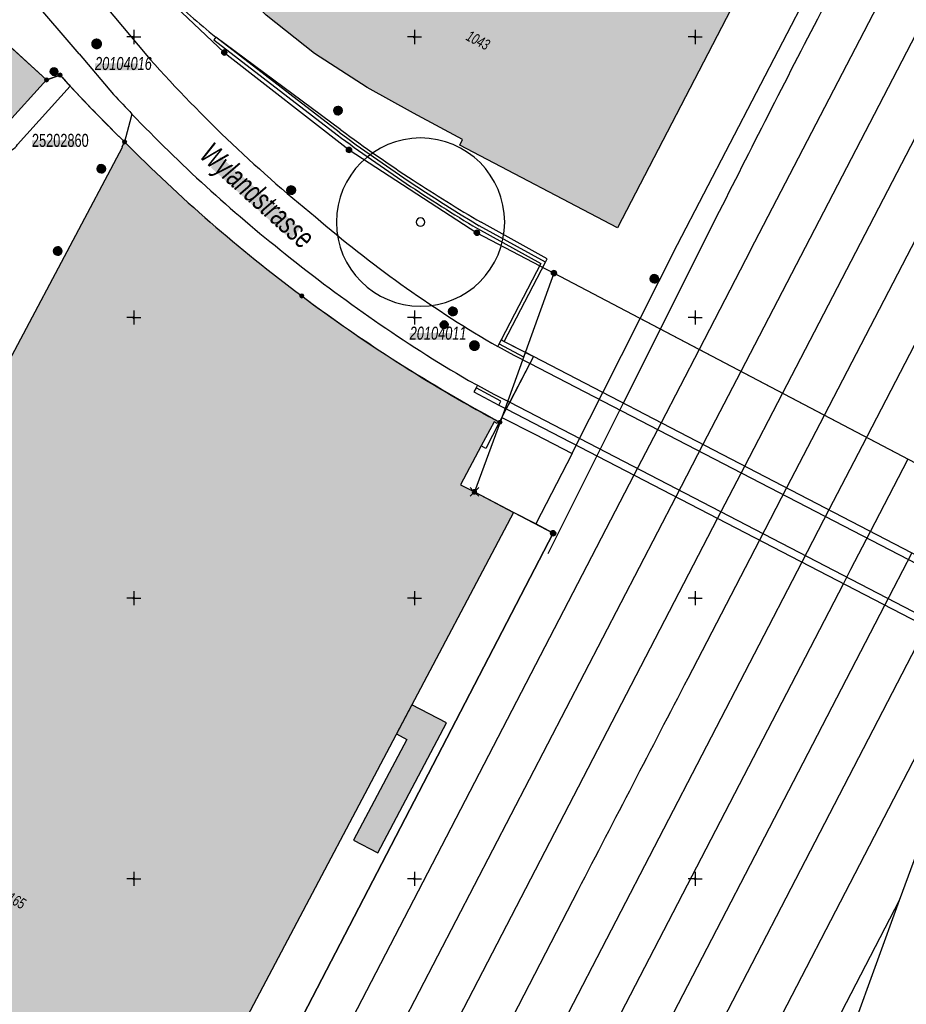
# Model space of a CAD drawing. Header units: metres. Extents: x 2695560 to 2696939, y 1260491 to 1262050.
# Tile 769 of 1005: x 2696466 to 2696545, y 1261264 to 1261351. Entities that reach past the tile are written whole.
import ezdxf

# ---------------------------------------------------------------- set-up
doc = ezdxf.new("R2010")
doc.units = ezdxf.units.M
doc.linetypes.add('AUSGEZOGEN', pattern=[0])
for name, color, linetype in [('XR$1$AV_Flächen (EO)', 7, 'AUSGEZOGEN'), ('XR$1$AV_Gebäudeflächen (BB)', 7, 'AUSGEZOGEN'), ('XR$1$AV_Gebäudeflächen (EO)', 7, 'AUSGEZOGEN'), ('XR$1$AV_Grenzpunkte', 7, 'AUSGEZOGEN'), ('XR$1$AV_Höhenfixpunkt-Nr.', 7, 'AUSGEZOGEN'), ('XR$1$AV_Koordinatennetzpunkte', 7, 'AUSGEZOGEN'), ('XR$1$AV_Lagefixpunkt-Nr.', 7, 'AUSGEZOGEN'), ('XR$1$AV_Lagefixpunkte', 7, 'AUSGEZOGEN'), ('XR$1$AV_Linien (BB)', 7, 'AUSGEZOGEN'), ('XR$1$AV_Linien (EO)', 7, 'AUSGEZOGEN'), ('XR$1$AV_Strassennamen', 7, 'AUSGEZOGEN'), ('XR$1$AV_Versicherung-Nr.', 7, 'AUSGEZOGEN'), ('XR$1$AW_LK_Schachtdeckel', 24, 'AUSGEZOGEN'), ('XR$1$EW_LK_Bauwerk', 1, 'AUSGEZOGEN'), ('XR$1$EW_LK_Knoten', 1, 'AUSGEZOGEN'), ('XR$1$GR_Baum', 94, 'AUSGEZOGEN'), ('XR$1$Liegenschaftsgrenzen', 7, 'AUSGEZOGEN'), ('XR$1$PFAV', 255, 'AUSGEZOGEN'), ('XR$1$PFAW', 255, 'AUSGEZOGEN'), ('XR$1$PFEW', 255, 'AUSGEZOGEN')]:
    doc.layers.add(name, color=color, linetype=linetype)
doc.styles.add('ARIAL', font='arial.ttf')

# ---------------------------------------------------------------- blocks, each defined once
blk = doc.blocks.new('COMPLEXOBJECT_43')
at = {"layer": 'XR$1$AV_Linien (BB)', "color": 7, "linetype": 'AUSGEZOGEN', "transparency": 33554687}
blk.add_line((6467.23, 11346.18), (6468.44, 11346.6), dxfattribs=at)
blk.add_arc((6561.111, 11430.736), 125.167, 222.23639, 222.84775, dxfattribs=at)
blk = doc.blocks.new('COMPLEXOBJECT_177')
at = {"layer": 'XR$1$AV_Linien (BB)', "color": 7, "linetype": 'AUSGEZOGEN', "transparency": 33554687}
blk.add_line((6507.183, 11315.883), (6507.448, 11315.743), dxfattribs=at)
for centre, radius, start, end in [((6573.601, 11439.064), 139.892, 224.70836, 233.28066), ((6574.007, 11439.015), 140.096, 233.13567, 241.51131)]:
    blk.add_arc(centre, radius, start, end, dxfattribs=at)
blk = doc.blocks.new('COMPLEXOBJECT_392')
at = {"layer": 'XR$1$AV_Linien (BB)', "color": 7, "linetype": 'AUSGEZOGEN', "transparency": 33554687}
blk.add_line((6470.138, 11348.488), (6461.473, 11358.662), dxfattribs=at)
for centre, radius, start, end in [((6484.263, 11307.659), 58.87, 118.26294, 120.13049), ((6458.394, 11355.873), 4.154, 42.16363, 118.8825)]:
    blk.add_arc(centre, radius, start, end, dxfattribs=at)
blk = doc.blocks.new('COMPLEXOBJECT_521')
at = {"layer": 'XR$1$AV_Linien (BB)', "color": 7, "linetype": 'AUSGEZOGEN', "transparency": 33554687}
blk.add_line((6472.592, 11352.609), (6476.006, 11348.523), dxfattribs=at)
blk.add_lwpolyline([(6506.9, 11322.711), (6507.432, 11322.424), (6507.554, 11322.653), (6507.737, 11323.013), (6507.995, 11322.871)], dxfattribs=at)
for centre, radius, start, end in [((6570.908, 11432.305), 126.593, 221.43917, 230.97204), ((6561.697, 11415.799), 108.019, 229.25379, 239.51643)]:
    blk.add_arc(centre, radius, start, end, dxfattribs=at)
blk = doc.blocks.new('COMPLEXOBJECT_522')
at = {"layer": 'XR$1$AV_Linien (BB)', "color": 7, "linetype": 'AUSGEZOGEN', "transparency": 33554687}
for centre, radius, start, end in [((6539.598, 11419.825), 90.341, 223.83017, 226.90524), ((6539.966, 11420.208), 90.872, 226.90079, 230.60628)]:
    blk.add_arc(centre, radius, start, end, dxfattribs=at)
blk = doc.blocks.new('COMPLEXOBJECT_523')
at = {"layer": 'XR$1$AV_Linien (BB)', "color": 7, "linetype": 'AUSGEZOGEN', "transparency": 33554687}
blk.add_line((6493.306, 11341.506), (6482.295, 11349.982), dxfattribs=at)
blk.add_lwpolyline([(6507.995, 11322.871), (6511.659, 11329.943), (6505.754, 11333.182)], dxfattribs=at)
blk.add_arc((6587.674, 11469.157), 158.745, 233.52588, 238.93269, dxfattribs=at)
blk = doc.blocks.new('COMPLEXOBJECT_524')
at = {"layer": 'XR$1$AV_Linien (BB)', "color": 7, "linetype": 'AUSGEZOGEN', "transparency": 33554687}
blk.add_line((6470.138, 11348.488), (6473.207, 11344.875), dxfattribs=at)
blk.add_arc((6565.791, 11430.077), 125.822, 222.62236, 223.7087, dxfattribs=at)
blk = doc.blocks.new('COMPLEXOBJECT_525')
at = {"layer": 'XR$1$AV_Linien (BB)', "color": 7, "linetype": 'AUSGEZOGEN', "transparency": 33554687}
blk.add_lwpolyline([(6504.8, 11319.399), (6505.61, 11318.97), (6505.485, 11318.727), (6505.302, 11318.371), (6507.519, 11317.196), (6508.178, 11316.854)], dxfattribs=at)
for centre, radius, start, end in [((6571.892, 11435.788), 134.179, 223.67128, 231.56432), ((6574.579, 11437.729), 137.372, 231.18993, 239.47236)]:
    blk.add_arc(centre, radius, start, end, dxfattribs=at)
blk = doc.blocks.new('COMPLEXOBJECT_614')
at = {"layer": 'XR$1$AV_Linien (BB)', "color": 7, "linetype": 'AUSGEZOGEN', "transparency": 33554687}
blk.add_line((6464.652, 11340.406), (6469.343, 11345.616), dxfattribs=at)
blk.add_lwpolyline([(6451.514, 11343.325), (6454.75, 11346.803), (6462.213, 11340.155)], dxfattribs=at)
for centre, radius, start, end in [((6459.307, 11352.619), 12.135, 201.58039, 215.79885), ((6459.217, 11352.571), 12.034, 215.86038, 230.2009), ((6463.316, 11341.386), 1.657, 275.99759, 323.74651), ((6463.32, 11341.382), 1.652, 227.93586, 275.86909)]:
    blk.add_arc(centre, radius, start, end, dxfattribs=at)
blk = doc.blocks.new('COMPLEXOBJECT_905')
at = {"layer": 'XR$1$AV_Flächen (EO)', "color": 7, "linetype": 'AUSGEZOGEN', "transparency": 33554687}
for points in [[(6493.452, 11341.725), (6482.295, 11349.982), (6482.115, 11349.749), (6493.129, 11341.271)], [(6507.995, 11322.871), (6511.659, 11329.943), (6511.818, 11330.227), (6505.931, 11333.498)], [(6505.607, 11332.927), (6511.265, 11329.823), (6507.737, 11323.013), (6507.995, 11322.871)]]:
    blk.add_lwpolyline(points, dxfattribs=at)
for centre, radius, start, end in [((6587.485, 11468.856), 158.685, 233.51496, 236.2259), ((6574.308, 11450.813), 135.786, 233.45418, 236.75842), ((6586.447, 11467.258), 156.78, 236.21656, 238.96047), ((6574.033, 11450.323), 135.226, 236.7421, 239.76043)]:
    blk.add_arc(centre, radius, start, end, dxfattribs=at)
blk = doc.blocks.new('COMPLEXOBJECT_1101')
at = {"layer": 'XR$1$AV_Linien (EO)', "color": 7, "linetype": 'AUSGEZOGEN', "transparency": 33554687}
blk.add_line((6519.545, 11310.958), (6480.455, 11235.583), dxfattribs=at)
blk = doc.blocks.new('COMPLEXOBJECT_1102')
at = {"layer": 'XR$1$AV_Linien (EO)', "color": 7, "linetype": 'AUSGEZOGEN', "transparency": 33554687}
blk.add_line((6527.148, 11334.437), (6518.592, 11317.371), dxfattribs=at)
blk.add_arc((7870.838, 10660.799), 1503.094, 152.59064, 153.373799, dxfattribs=at)
blk = doc.blocks.new('COMPLEXOBJECT_1103')
at = {"layer": 'XR$1$AV_Linien (EO)', "color": 7, "linetype": 'AUSGEZOGEN', "transparency": 33554687}
blk.add_line((6487.927, 11231.745), (6527.001, 11307.091), dxfattribs=at)
blk = doc.blocks.new('COMPLEXOBJECT_1104')
at = {"layer": 'XR$1$AV_Linien (EO)', "color": 7, "linetype": 'AUSGEZOGEN', "transparency": 33554687}
blk.add_line((6523.273, 11309.025), (6484.188, 11233.658), dxfattribs=at)
blk = doc.blocks.new('COMPLEXOBJECT_1105')
at = {"layer": 'XR$1$AV_Linien (EO)', "color": 7, "linetype": 'AUSGEZOGEN', "transparency": 33554687}
for p, q in [((6530.73, 11305.157), (6524.337, 11292.829)), ((6514.559, 11273.959), (6414.083, 11079.877))]:
    blk.add_line(p, q, dxfattribs=at)
blk.add_arc((28940.735, -334.801), 25252.657, 152.5837377, 152.6319584, dxfattribs=at)
blk = doc.blocks.new('COMPLEXOBJECT_1113')
at = {"layer": 'XR$1$AV_Linien (EO)', "color": 7, "linetype": 'AUSGEZOGEN', "transparency": 33554687}
for p, q in [((6479.195, 11379.981), (6485.572, 11386.041)), ((6442.877, 11354.114), (6448.297, 11357.514))]:
    blk.add_line(p, q, dxfattribs=at)
for centre, radius, start, end in [((6386.877, 11477.172), 134.047, 307.72851, 313.52724), ((6367.885, 11501.758), 165.114, 304.5823, 307.7203), ((6390.797, 11468.534), 124.756, 300.3938, 304.57945), ((6567.742, 11166.971), 224.886, 120.40758, 122.08209), ((6559.984, 11173.509), 215.249, 122.96, 127.76709), ((6481.08, 11275.382), 86.392, 127.779, 138.65879), ((6550.431, 11214.383), 178.754, 138.66267, 143.33058)]:
    blk.add_arc(centre, radius, start, end, dxfattribs=at)
blk = doc.blocks.new('COMPLEXOBJECT_1133')
at = {"layer": 'XR$1$AV_Linien (EO)', "color": 7, "linetype": 'AUSGEZOGEN', "transparency": 33554687}
for p, q in [((6493.306, 11341.506), (6482.295, 11349.982)), ((6511.659, 11329.943), (6505.754, 11333.182))]:
    blk.add_line(p, q, dxfattribs=at)
blk.add_arc((6587.674, 11469.157), 158.745, 233.52588, 238.93269, dxfattribs=at)
blk = doc.blocks.new('COMPLEXOBJECT_1400')
at = {"layer": 'XR$1$Liegenschaftsgrenzen', "color": 7, "linetype": 'AUSGEZOGEN', "transparency": 33554687}
for points in [[(6456.22, 11351.76), (6451.4, 11350.18), (6448.022, 11348.156)], [(6468.44, 11346.6), (6467.23, 11346.18), (6462.63, 11350.36)]]:
    blk.add_lwpolyline(points, dxfattribs=at)
for centre, radius, start, end in [((6458.228, 11345.578), 6.5, 47.36921, 107.98994), ((6571.236, 11440.024), 138.906, 222.26553, 225.67616), ((6573.601, 11439.064), 139.892, 224.70836, 233.28066), ((6573.698, 11438.894), 139.815, 233.20714, 241.79591)]:
    blk.add_arc(centre, radius, start, end, dxfattribs=at)
blk = doc.blocks.new('BWAV1')
at = {"layer": 'XR$1$PFAV', "transparency": 33554687}
blk.add_hatch(color=7, dxfattribs=at).paths.add_polyline_path([(0.67, 0), (0.66, 0.13), (0.62, 0.26), (0.55, 0.38), (0.46, 0.49), (0.35, 0.57), (0.23, 0.63), (0.1, 0.66), (-0.03, 0.67), (-0.17, 0.65), (-0.3, 0.6), (-0.41, 0.53), (-0.51, 0.44), (-0.59, 0.33), (-0.64, 0.2), (-0.67, 0.07), (-0.67, -0.07), (-0.64, -0.2), (-0.59, -0.33), (-0.51, -0.44), (-0.41, -0.53), (-0.3, -0.6), (-0.17, -0.65), (-0.03, -0.67), (0.1, -0.66), (0.23, -0.63), (0.35, -0.57), (0.46, -0.49), (0.55, -0.38), (0.62, -0.26), (0.66, -0.13)])
at = {"color": 7, "transparency": 33554687}
for radius, start, end in [(0.5, 91.1948, 268.8052), (0.326, 91.1948, 268.8052), (0.5, 268.8052, 91.1948), (0.326, 268.8052, 91.1948)]:
    blk.add_arc((0, 0), radius, start, end, dxfattribs=at)
at = {"layer": 'XR$1$PFAV', "transparency": 33554687}
blk.add_circle((0, 0), 0.5, dxfattribs=at)
blk = doc.blocks.new('BAV15')
at = {"layer": 'XR$1$PFAV', "transparency": 33554687}
blk.add_hatch(color=7, dxfattribs=at).paths.add_polyline_path([(0.5, 0), (0.49, 0.1), (0.46, 0.2), (0.41, 0.29), (0.34, 0.36), (0.26, 0.42), (0.17, 0.47), (0.08, 0.49), (-0.03, 0.5), (-0.13, 0.48), (-0.22, 0.45), (-0.31, 0.4), (-0.38, 0.33), (-0.44, 0.24), (-0.48, 0.15), (-0.5, 0.05), (-0.5, -0.05), (-0.48, -0.15), (-0.44, -0.24), (-0.38, -0.33), (-0.31, -0.4), (-0.22, -0.45), (-0.13, -0.48), (-0.03, -0.5), (0.08, -0.49), (0.17, -0.47), (0.26, -0.42), (0.34, -0.36), (0.41, -0.29), (0.46, -0.2), (0.49, -0.1)])
at = {"color": 7, "transparency": 33554687}
for start, end in [(90, 270), (270, 90)]:
    blk.add_arc((0, 0), 0.5, start, end, dxfattribs=at)
at = {"layer": 'XR$1$PFAV', "transparency": 33554687}
blk.add_circle((0, 0), 0.5, dxfattribs=at)
blk = doc.blocks.new('BWAV19')
at = {"layer": 'XR$1$PFAV', "transparency": 33554687}
blk.add_hatch(color=7, dxfattribs=at).paths.add_polyline_path([(0, 0.24), (-0.02, 0.24), (-0.05, 0.24), (-0.07, 0.23), (-0.09, 0.22), (-0.12, 0.21), (-0.14, 0.2), (-0.16, 0.18), (-0.17, 0.17), (-0.19, 0.15), (-0.2, 0.13), (-0.22, 0.11), (-0.23, 0.08), (-0.23, 0.06), (-0.24, 0.04), (-0.24, 0.01), (-0.24, -0.01), (-0.24, -0.04), (-0.23, -0.06), (-0.23, -0.08), (-0.22, -0.11), (-0.2, -0.13), (-0.19, -0.15), (-0.17, -0.17), (-0.16, -0.18), (-0.14, -0.2), (-0.12, -0.21), (-0.09, -0.22), (-0.07, -0.23), (-0.05, -0.24), (-0.02, -0.24), (0, -0.24), (0.02, -0.24), (0.05, -0.24), (0.07, -0.23), (0.09, -0.22), (0.12, -0.21), (0.14, -0.2), (0.16, -0.18), (0.17, -0.17), (0.19, -0.15), (0.2, -0.13), (0.22, -0.11), (0.23, -0.08), (0.23, -0.06), (0.24, -0.04), (0.24, -0.01), (0.24, 0.01), (0.24, 0.04), (0.23, 0.06), (0.23, 0.08), (0.22, 0.11), (0.2, 0.13), (0.19, 0.15), (0.17, 0.17), (0.16, 0.18), (0.14, 0.2), (0.12, 0.21), (0.09, 0.22), (0.07, 0.23), (0.05, 0.24), (0.02, 0.24)])
at = {"color": 7, "transparency": 33554687}
for p, q in [((-0.5, 0.5), (-0.17, 0.17)), ((0.17, 0.17), (0.5, 0.5)), ((-0.5, -0.5), (-0.17, -0.17)), ((0.17, -0.17), (0.5, -0.5))]:
    blk.add_line(p, q, dxfattribs=at)
for start, end in [(90, 270), (270, 90)]:
    blk.add_arc((0, 0), 0.24, start, end, dxfattribs=at)
blk = doc.blocks.new('BAV2041')
at = {"color": 7, "transparency": 33554687}
for p, q in [((-0.05, 0), (-0.5, 0)), ((0, 0.5), (0, 0.05)), ((0.05, 0), (0.5, 0)), ((0, -0.05), (0, -0.5))]:
    blk.add_line(p, q, dxfattribs=at)
blk.add_circle((0, 0), 0.05, dxfattribs=at)
for start, end in [(90, 270), (270, 90)]:
    blk.add_arc((0, 0), 0.05, start, end, dxfattribs=at)
blk = doc.blocks.new('WBGR1')
at = {"color": 94, "transparency": 33554687}
for radius, start, end in [(1, 90, 270), (1, 270, 90), (0.05, 90, 270), (0.05, 270, 90)]:
    blk.add_arc((0, 0), radius, start, end, dxfattribs=at)
blk = doc.blocks.new('BAW2082')
at = {"layer": 'XR$1$PFAW', "transparency": 33554687}
blk.add_hatch(color=7, dxfattribs=at).paths.add_polyline_path([(0.51, 0), (0.5, 0.1), (0.47, 0.19), (0.42, 0.28), (0.35, 0.36), (0.27, 0.42), (0.18, 0.47), (0.08, 0.49), (-0.02, 0.5), (-0.12, 0.48), (-0.21, 0.45), (-0.3, 0.39), (-0.37, 0.32), (-0.43, 0.24), (-0.47, 0.15), (-0.49, 0.05), (-0.49, -0.05), (-0.47, -0.15), (-0.43, -0.25), (-0.37, -0.33), (-0.3, -0.4), (-0.21, -0.45), (-0.12, -0.49), (-0.02, -0.5), (0.08, -0.5), (0.18, -0.47), (0.27, -0.43), (0.35, -0.37), (0.42, -0.29), (0.47, -0.2), (0.5, -0.1)])
at = {"transparency": 33554687}
for start, end in [(91.1948, 268.8052), (268.8052, 91.1948)]:
    blk.add_arc((0.01, 0), 0.5, start, end, dxfattribs=at)
at = {"layer": 'XR$1$PFAW', "transparency": 33554687}
blk.add_circle((0.01, 0), 0.5, dxfattribs=at)
blk = doc.blocks.new('BEWLP2597')
at = {"layer": 'XR$1$PFEW', "transparency": 33554687}
blk.add_hatch(color=7, dxfattribs=at).paths.add_polyline_path([(-0.5, 0), (-0.5, -0.05), (-0.49, -0.1), (-0.48, -0.15), (-0.46, -0.2), (-0.44, -0.24), (-0.41, -0.29), (-0.38, -0.33), (-0.34, -0.36), (-0.31, -0.4), (-0.26, -0.42), (-0.22, -0.45), (-0.17, -0.47), (-0.13, -0.48), (-0.08, -0.49), (-0.03, -0.5), (0.03, -0.5), (0.08, -0.49), (0.13, -0.48), (0.17, -0.47), (0.22, -0.45), (0.26, -0.42), (0.31, -0.4), (0.34, -0.36), (0.38, -0.33), (0.41, -0.29), (0.44, -0.24), (0.46, -0.2), (0.48, -0.15), (0.49, -0.1), (0.5, -0.05), (0.5, 0), (0.5, 0.05), (0.49, 0.1), (0.48, 0.15), (0.46, 0.2), (0.44, 0.24), (0.41, 0.29), (0.38, 0.33), (0.34, 0.36), (0.31, 0.4), (0.26, 0.42), (0.22, 0.45), (0.17, 0.47), (0.13, 0.48), (0.08, 0.49), (0.03, 0.5), (-0.03, 0.5), (-0.08, 0.49), (-0.13, 0.48), (-0.17, 0.47), (-0.22, 0.45), (-0.26, 0.42), (-0.31, 0.4), (-0.34, 0.36), (-0.38, 0.33), (-0.41, 0.29), (-0.44, 0.24), (-0.46, 0.2), (-0.48, 0.15), (-0.49, 0.1), (-0.5, 0.05)])
at = {"color": 1, "transparency": 33554687}
for start, end in [(90, 180), (0, 90), (180, 270), (270, 0)]:
    blk.add_arc((0, 0), 0.5, start, end, dxfattribs=at)
at = {"layer": 'XR$1$PFEW', "transparency": 33554687}
blk.add_circle((0, 0), 0.5, dxfattribs=at)
blk = doc.blocks.new('BEWLP2574')
at = {"layer": 'XR$1$PFEW', "transparency": 33554687}
blk.add_hatch(color=7, dxfattribs=at).paths.add_polyline_path([(-0.5, 0), (-0.5, -0.05), (-0.49, -0.1), (-0.48, -0.15), (-0.46, -0.2), (-0.44, -0.24), (-0.41, -0.29), (-0.38, -0.33), (-0.34, -0.36), (-0.31, -0.4), (-0.26, -0.42), (-0.22, -0.45), (-0.17, -0.47), (-0.13, -0.48), (-0.08, -0.49), (-0.03, -0.5), (0.03, -0.5), (0.08, -0.49), (0.13, -0.48), (0.17, -0.47), (0.22, -0.45), (0.26, -0.42), (0.31, -0.4), (0.34, -0.36), (0.38, -0.33), (0.41, -0.29), (0.44, -0.24), (0.46, -0.2), (0.48, -0.15), (0.49, -0.1), (0.5, -0.05), (0.5, 0), (0.5, 0.05), (0.49, 0.1), (0.48, 0.15), (0.46, 0.2), (0.44, 0.24), (0.41, 0.29), (0.38, 0.33), (0.34, 0.36), (0.31, 0.39), (0.26, 0.42), (0.22, 0.45), (0.17, 0.47), (0.13, 0.48), (0.08, 0.49), (0.03, 0.5), (-0.03, 0.5), (-0.08, 0.49), (-0.13, 0.48), (-0.17, 0.47), (-0.22, 0.45), (-0.26, 0.42), (-0.31, 0.39), (-0.34, 0.36), (-0.38, 0.33), (-0.41, 0.29), (-0.44, 0.24), (-0.46, 0.2), (-0.48, 0.15), (-0.49, 0.1), (-0.5, 0.05)])
at = {"color": 1, "transparency": 33554687}
for start, end in [(90, 180), (0, 90), (180, 270), (270, 0)]:
    blk.add_arc((0, 0), 0.5, start, end, dxfattribs=at)
at = {"layer": 'XR$1$PFEW', "transparency": 33554687}
blk.add_circle((0, 0), 0.5, dxfattribs=at)
blk = doc.blocks.new('BEWLP2549_S')
at = {"layer": 'XR$1$PFEW', "transparency": 33554687}
blk.add_hatch(color=7, dxfattribs=at).paths.add_polyline_path([(0.5, 0), (0.49, 0.1), (0.46, 0.2), (0.41, 0.29), (0.34, 0.36), (0.26, 0.42), (0.17, 0.47), (0.08, 0.49), (-0.03, 0.5), (-0.13, 0.48), (-0.22, 0.45), (-0.31, 0.4), (-0.38, 0.33), (-0.44, 0.24), (-0.48, 0.15), (-0.5, 0.05), (-0.5, -0.05), (-0.48, -0.15), (-0.44, -0.24), (-0.38, -0.33), (-0.31, -0.4), (-0.22, -0.45), (-0.13, -0.48), (-0.03, -0.5), (0.08, -0.49), (0.17, -0.47), (0.26, -0.42), (0.34, -0.36), (0.41, -0.29), (0.46, -0.2), (0.49, -0.1)])
at = {"color": 1, "transparency": 33554687}
for p, q in [((0.35, -0.35), (-0.35, 0.35)), ((-0.35, -0.35), (0.35, 0.35))]:
    blk.add_line(p, q, dxfattribs=at)
for start, end in [(91.3809, 268.6191), (268.6191, 91.3809)]:
    blk.add_arc((0, 0), 0.5, start, end, dxfattribs=at)
at = {"layer": 'XR$1$PFEW', "transparency": 33554687}
blk.add_circle((0, 0), 0.5, dxfattribs=at)
blk = doc.blocks.new('BEWLP2514')
at = {"layer": 'XR$1$PFEW', "transparency": 33554687}
blk.add_hatch(color=7, dxfattribs=at).paths.add_polyline_path([(0.5, 0), (-0.5, 0), (-0.5, -0.5), (0.5, -0.5)])
at = {"color": 1, "transparency": 33554687}
blk.add_lwpolyline([(-0.5, 0), (0.5, 0), (0.5, -0.5), (-0.5, -0.5), (-0.5, 0)], close=True, dxfattribs=at)
at = {"layer": 'XR$1$PFEW', "transparency": 33554687}
for p, q in [((-0.5, -0.5), (-0.5, 0)), ((-0.5, 0), (0.5, 0)), ((0.5, 0), (0.5, -0.5)), ((0.5, -0.5), (-0.5, -0.5))]:
    blk.add_line(p, q, dxfattribs=at)

msp = doc.modelspace()

# ---------------------------------------------------------------- hatches: boundary and pattern name
at = {"transparency": 33554687}
for points in [[(2696472.52, 1261347.455), (2696472.52, 1261346.852), (2696476.379, 1261346.852), (2696476.379, 1261347.455)], [(2696466.899, 1261340.604), (2696466.899, 1261340.001), (2696470.781, 1261340.001), (2696470.781, 1261340.604)], [(2696483.683, 1261339.148), (2696482.824, 1261338.192), (2696489.931, 1261331.804), (2696490.79, 1261332.76)], [(2696473.678, 1261329.313), (2696475.007, 1261328.607), (2696477.622, 1261333.529), (2696476.293, 1261334.235)], [(2696500.55, 1261323.427), (2696500.55, 1261322.824), (2696504.288, 1261322.824), (2696504.288, 1261323.427)]]:
    msp.add_hatch(color=7, dxfattribs=at).paths.add_polyline_path(points)
at = {"layer": 'XR$1$AV_Gebäudeflächen (BB)', "true_color": 0xd2d2d2, "transparency": 33554687}
for points in [[(2696477.112, 1261364.265), (2696477.464, 1261363.773), (2696477.592, 1261363.88), (2696480.3, 1261359.89), (2696483.593, 1261356.006), (2696487.761, 1261351.742), (2696492.066, 1261348.336), (2696496.761, 1261345.297), (2696500.893, 1261343.023), (2696505.254, 1261340.671), (2696505.023, 1261340.16), (2696519.066, 1261332.8), (2696535.986, 1261365.456), (2696539.715, 1261363.522), (2696544.645, 1261373.055), (2696540.96, 1261374.964), (2696541.247, 1261375.518), (2696527.214, 1261382.883), (2696526.845, 1261382.17), (2696523.29, 1261384.012), (2696509.936, 1261358.238), (2696509.035, 1261358.756), (2696508.918, 1261358.579), (2696505.189, 1261360.27), (2696502.167, 1261362.226), (2696499.188, 1261364.627), (2696496.504, 1261367.349), (2696494.154, 1261370.365), (2696492.04, 1261373.436), (2696490.474, 1261376.076), (2696490.589, 1261376.183), (2696490.251, 1261376.725)], [(2696468.2, 1261345.99), (2696463.6, 1261350.17), (2696462.1, 1261350.791), (2696460.45, 1261350.465), (2696459.371, 1261349.254), (2696459.141, 1261347.616), (2696459.977, 1261346.184), (2696460.791, 1261345.445), (2696460.744, 1261345.393), (2696464.531, 1261341.952)], [(2696475.15, 1261340.46), (2696474.925, 1261340.036), (2696474.978, 1261340.008), (2696451.628, 1261296.043), (2696433.273, 1261261.315), (2696428.815, 1261252.902), (2696427.588, 1261244.158), (2696431.781, 1261241.972), (2696435.63, 1261239.966), (2696430.164, 1261229.672), (2696427.2, 1261224.09), (2696457.249, 1261208.188), (2696478.335, 1261247.93), (2696509.794, 1261307.447), (2696506.31, 1261309.28), (2696505.083, 1261309.896), (2696506.925, 1261313.373), (2696508.06, 1261315.516), (2696508.325, 1261315.376), (2696508.418, 1261315.553), (2696508.153, 1261315.693), (2696507.573, 1261316.009), (2696506.995, 1261316.329), (2696506.418, 1261316.651), (2696505.842, 1261316.975), (2696505.269, 1261317.303), (2696504.696, 1261317.633), (2696504.126, 1261317.965), (2696503.557, 1261318.301), (2696502.989, 1261318.639), (2696502.423, 1261318.98), (2696501.859, 1261319.323), (2696501.296, 1261319.669), (2696500.735, 1261320.018), (2696500.176, 1261320.37), (2696499.618, 1261320.724), (2696499.062, 1261321.08), (2696498.507, 1261321.44), (2696497.955, 1261321.802), (2696497.404, 1261322.166), (2696496.854, 1261322.533), (2696496.307, 1261322.903), (2696495.761, 1261323.275), (2696495.217, 1261323.65), (2696494.675, 1261324.027), (2696494.134, 1261324.407), (2696493.596, 1261324.79), (2696493.059, 1261325.175), (2696492.524, 1261325.562), (2696491.991, 1261325.952), (2696491.459, 1261326.345), (2696490.93, 1261326.74), (2696490.39, 1261327.145), (2696489.852, 1261327.553), (2696489.315, 1261327.963), (2696488.781, 1261328.375), (2696488.249, 1261328.791), (2696487.718, 1261329.209), (2696487.19, 1261329.629), (2696486.664, 1261330.052), (2696486.14, 1261330.478), (2696485.618, 1261330.906), (2696485.098, 1261331.336), (2696484.58, 1261331.769), (2696484.064, 1261332.205), (2696483.55, 1261332.643), (2696483.038, 1261333.084), (2696482.529, 1261333.527), (2696482.021, 1261333.972), (2696481.516, 1261334.42), (2696481.013, 1261334.87), (2696480.512, 1261335.323), (2696480.014, 1261335.778), (2696479.517, 1261336.236), (2696479.023, 1261336.696), (2696478.531, 1261337.158), (2696478.041, 1261337.623), (2696477.554, 1261338.09), (2696477.068, 1261338.559), (2696476.585, 1261339.031), (2696476.105, 1261339.505), (2696475.626, 1261339.981)]]:
    msp.add_hatch(color=254, dxfattribs=at).paths.add_polyline_path(points)
at = {"layer": 'XR$1$AV_Gebäudeflächen (EO)', "true_color": 0xebebeb, "transparency": 33554687}
msp.add_hatch(color=7, dxfattribs=at).paths.add_polyline_path([(2696500.737, 1261290.313), (2696499.363, 1261287.714), (2696500.304, 1261287.225), (2696495.551, 1261278.233), (2696497.698, 1261277.117), (2696503.825, 1261288.708)])

# ---------------------------------------------------------------- linework, layer by layer
at = {"layer": 'XR$1$AV_Flächen (EO)', "color": 7, "linetype": 'AUSGEZOGEN', "transparency": 33554687}
for p, q in [((2696603.636, 1261273.546), (2696511.562, 1261321.333)), ((2696509.148, 1261316.664), (2696601.229, 1261268.907))]:
    msp.add_line(p, q, dxfattribs=at)
msp.add_lwpolyline([(2696511.562, 1261321.333), (2696511.249, 1261320.727), (2696509.461, 1261317.268), (2696509.148, 1261316.664)], dxfattribs=at)
msp.add_lwpolyline([(2696500.737, 1261290.313), (2696499.363, 1261287.714), (2696500.304, 1261287.225), (2696495.551, 1261278.233), (2696497.698, 1261277.117), (2696503.825, 1261288.708), (2696500.737, 1261290.313)], close=True, dxfattribs=at)
at = {"layer": 'XR$1$AV_Linien (BB)', "color": 7, "linetype": 'AUSGEZOGEN', "transparency": 33554687}
for p, q in [((2696463.6, 1261350.17), (2696468.2, 1261345.99)), ((2696517.746, 1261318.123), (2696521.071, 1261324.727)), ((2696605.458, 1261280.315), (2696521.071, 1261324.727)), ((2696508.965, 1261322.681), (2696511.562, 1261321.333)), ((2696511.562, 1261321.333), (2696509.148, 1261316.664)), ((2696515.383, 1261313.43), (2696517.746, 1261318.123)), ((2696509.148, 1261316.664), (2696508.762, 1261315.916)), ((2696508.541, 1261315.489), (2696508.418, 1261315.553)), ((2696508.762, 1261315.916), (2696508.541, 1261315.489)), ((2696515.012, 1261312.692), (2696515.383, 1261313.43)), ((2696515.012, 1261312.692), (2696511.795, 1261306.42)), ((2696511.795, 1261306.42), (2696509.794, 1261307.447))]:
    msp.add_line(p, q, dxfattribs=at)
for points in [[(2696539.715, 1261363.522), (2696535.986, 1261365.456), (2696519.066, 1261332.8)], [(2696519.066, 1261332.8), (2696505.023, 1261340.16), (2696505.254, 1261340.671), (2696500.893, 1261343.023), (2696496.761, 1261345.297), (2696492.066, 1261348.336), (2696487.761, 1261351.742), (2696483.593, 1261356.006), (2696480.3, 1261359.89), (2696477.592, 1261363.88), (2696477.464, 1261363.773), (2696477.112, 1261364.265)], [(2696521.071, 1261324.727), (2696524.395, 1261331.33), (2696540.821, 1261362.946), (2696539.715, 1261363.522)], [(2696468.2, 1261345.99), (2696464.531, 1261341.952), (2696460.744, 1261345.393), (2696460.791, 1261345.445), (2696459.977, 1261346.184), (2696459.141, 1261347.616), (2696459.371, 1261349.254), (2696460.45, 1261350.465), (2696462.1, 1261350.791), (2696463.6, 1261350.17)], [(2696475.809, 1261342.945), (2696475.623, 1261342.243), (2696475.15, 1261340.46)], [(2696509.794, 1261307.447), (2696478.335, 1261247.93), (2696457.249, 1261208.188), (2696427.2, 1261224.09), (2696430.164, 1261229.672), (2696435.63, 1261239.966), (2696431.781, 1261241.972), (2696427.588, 1261244.158), (2696428.815, 1261252.902), (2696433.273, 1261261.315), (2696451.628, 1261296.043), (2696474.978, 1261340.008), (2696474.925, 1261340.036), (2696475.15, 1261340.46)], [(2696508.418, 1261315.553), (2696508.325, 1261315.376), (2696508.06, 1261315.516), (2696506.925, 1261313.373)], [(2696508.762, 1261315.916), (2696511.678, 1261314.412), (2696515.012, 1261312.692)], [(2696506.925, 1261313.373), (2696505.083, 1261309.896), (2696506.31, 1261309.28), (2696509.794, 1261307.447)], [(2696399.631, 1261086.113), (2696434.911, 1261154.261), (2696468.095, 1261218.361), (2696477.874, 1261237.235), (2696513.323, 1261305.59), (2696511.795, 1261306.42)]]:
    msp.add_lwpolyline(points, dxfattribs=at)
msp.add_arc((2696573.305, 1261440.904), 140.44, 222.83182, 225.66033, dxfattribs=at)
at = {"layer": 'XR$1$AV_Linien (EO)', "color": 7, "linetype": 'AUSGEZOGEN', "transparency": 33554687}
for p, q in [((2696530.913, 1261330.818), (2696660.18, 1261580.08)), ((2696530.913, 1261330.818), (2696526.321, 1261321.964)), ((2696508.965, 1261322.681), (2696510.885, 1261321.684)), ((2696511.562, 1261321.333), (2696510.885, 1261321.684)), ((2696526.321, 1261321.964), (2696522.933, 1261315.431)), ((2696511.562, 1261321.333), (2696509.148, 1261316.664)), ((2696530.038, 1261320.008), (2696526.661, 1261313.497)), ((2696530.389, 1261311.562), (2696533.754, 1261318.052)), ((2696508.489, 1261317.006), (2696509.148, 1261316.664)), ((2696519.562, 1261317.181), (2696517.207, 1261312.484)), ((2696537.472, 1261316.096), (2696534.117, 1261309.627)), ((2696522.933, 1261315.431), (2696520.515, 1261310.768)), ((2696541.232, 1261314.117), (2696537.891, 1261307.668)), ((2696526.661, 1261313.497), (2696524.243, 1261308.835)), ((2696517.207, 1261312.484), (2696512.838, 1261303.769)), ((2696541.587, 1261305.75), (2696544.916, 1261312.178)), ((2696527.971, 1261306.901), (2696530.389, 1261311.562)), ((2696534.117, 1261309.627), (2696531.7, 1261304.967)), ((2696537.891, 1261307.668), (2696535.477, 1261303.008)), ((2696542.872, 1261299.173), (2696545.284, 1261303.831)), ((2696544.173, 1261272.886), (2696552.066, 1261294.405)), ((2696531.873, 1261239.147), (2696544.173, 1261272.886))]:
    msp.add_line(p, q, dxfattribs=at)
for points in [[(2696639.815, 1261531.687), (2696635.229, 1261522.844), (2696633.281, 1261519.089), (2696530.038, 1261320.008)], [(2696533.754, 1261318.052), (2696621.541, 1261487.327), (2696623.489, 1261491.083), (2696628.074, 1261499.926)], [(2696616.333, 1261468.161), (2696611.747, 1261459.318), (2696609.8, 1261455.563), (2696537.472, 1261316.096)], [(2696604.601, 1261436.422), (2696541.291, 1261314.231), (2696541.232, 1261314.117)], [(2696508.965, 1261322.681), (2696508.707, 1261322.823), (2696508.524, 1261322.463), (2696510.691, 1261321.311), (2696510.885, 1261321.684)], [(2696603.636, 1261273.546), (2696604.072, 1261273.32), (2696603.781, 1261272.748), (2696603.34, 1261272.977), (2696511.249, 1261320.727), (2696509.865, 1261321.444), (2696508.402, 1261322.234)], [(2696506.58, 1261318.78), (2696508.053, 1261317.999), (2696509.461, 1261317.268), (2696601.522, 1261269.472), (2696601.968, 1261269.24), (2696601.679, 1261268.673), (2696601.229, 1261268.907)], [(2696509.148, 1261316.664), (2696507.335, 1261313.156), (2696506.925, 1261313.373)], [(2696539.174, 1261301.091), (2696539.849, 1261302.393), (2696541.587, 1261305.75)], [(2696535.477, 1261303.008), (2696480.283, 1261196.454), (2696418.957, 1261078.061)], [(2696422.833, 1261076.446), (2696441.089, 1261111.71), (2696483.989, 1261194.54), (2696539.174, 1261301.091)], [(2696426.707, 1261074.831), (2696487.711, 1261192.645), (2696542.872, 1261299.173)], [(2696430.599, 1261073.21), (2696491.404, 1261190.679), (2696546.57, 1261297.255)], [(2696550.516, 1261295.208), (2696495.373, 1261188.649), (2696434.74, 1261071.484)], [(2696438.968, 1261069.723), (2696499.459, 1261186.538), (2696544.173, 1261272.886)]]:
    msp.add_lwpolyline(points, dxfattribs=at)
msp.add_lwpolyline([(2696508.676, 1261317.359), (2696506.455, 1261318.537), (2696506.272, 1261318.181), (2696508.489, 1261317.006), (2696508.676, 1261317.359)], close=True, dxfattribs=at)
at = {"layer": 'XR$1$Liegenschaftsgrenzen', "color": 7, "linetype": 'AUSGEZOGEN', "transparency": 33554687}
for p, q in [((2696513.39, 1261328.77), (2696508.59, 1261315.49)), ((2696612.44, 1261276.64), (2696513.39, 1261328.77))]:
    msp.add_line(p, q, dxfattribs=at)
for points in [[(2696468.22, 1261372.5), (2696470.55, 1261368.89), (2696468.88, 1261364.22), (2696473.79, 1261358.13), (2696484.03, 1261348.43), (2696495.14, 1261339.75), (2696506.53, 1261332.37), (2696513.39, 1261328.77)], [(2696508.59, 1261315.49), (2696506.31, 1261309.28), (2696513.323, 1261305.59), (2696477.874, 1261237.235), (2696468.095, 1261218.361), (2696434.911, 1261154.261)]]:
    msp.add_lwpolyline(points, dxfattribs=at)

# ---------------------------------------------------------------- block references
at = {"layer": 'XR$1$AV_Flächen (EO)', "color": 7, "linetype": 'AUSGEZOGEN', "lineweight": -3, "transparency": 33554687}
msp.add_blockref('COMPLEXOBJECT_905', (2690000.97, 1249999.81), dxfattribs=at)
at = {"layer": 'XR$1$AV_Grenzpunkte', "color": 7, "linetype": 'AUSGEZOGEN', "lineweight": -3, "transparency": 33554687}
for name, p, xscale, yscale in [('BAV15', (2696484.03, 1261348.43), 0.4549999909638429, 0.4549999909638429), ('BAV15', (2696469.41, 1261346.41), 0.3249999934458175, 0.3249999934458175), ('BAV15', (2696468.2, 1261345.99), 0.3249999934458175, 0.3249999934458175), ('BAV15', (2696475.15, 1261340.46), 0.3249999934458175, 0.3249999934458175), ('BAV15', (2696495.14, 1261339.75), 0.4549999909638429, 0.4549999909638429), ('BAV15', (2696506.53, 1261332.37), 0.4549999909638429, 0.4549999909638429), ('BAV15', (2696513.39, 1261328.77), 0.4549999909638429, 0.4549999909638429), ('BAV15', (2696490.93, 1261326.74), 0.3249999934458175, 0.3249999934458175), ('BAV15', (2696508.59, 1261315.49), 0.3249999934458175, 0.3249999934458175), ('BWAV19', (2696506.31, 1261309.28), 0.7800000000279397, 0.7800000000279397), ('BAV15', (2696513.323, 1261305.59), 0.4549999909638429, 0.4549999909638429)]:
    msp.add_blockref(name, p, dxfattribs=dict(at, xscale=xscale, yscale=yscale))
at = {"layer": 'XR$1$AV_Koordinatennetzpunkte', "color": 7, "linetype": 'AUSGEZOGEN', "lineweight": -3, "transparency": 33554687, "xscale": 1.25, "yscale": 1.25}
for p in [(2696475.97, 1261349.81), (2696500.97, 1261349.81), (2696525.97, 1261349.81), (2696475.97, 1261324.81), (2696500.97, 1261324.81), (2696525.97, 1261324.81), (2696475.97, 1261299.81), (2696500.97, 1261299.81), (2696525.97, 1261299.81), (2696475.97, 1261274.81), (2696500.97, 1261274.81), (2696525.97, 1261274.81)]:
    msp.add_blockref('BAV2041', p, dxfattribs=at)
at = {"layer": 'XR$1$AV_Lagefixpunkte', "color": 7, "linetype": 'AUSGEZOGEN', "lineweight": -3, "transparency": 33554687, "xscale": 0.7199999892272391, "yscale": 0.7199999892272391}
for p in [(2696472.659, 1261349.198, 441.251), (2696506.314, 1261322.309, 444.689)]:
    msp.add_blockref('BWAV1', p, dxfattribs=at)
at = {"layer": 'XR$1$AV_Linien (BB)', "color": 7, "linetype": 'AUSGEZOGEN', "lineweight": -3, "transparency": 33554687}
for name in ['COMPLEXOBJECT_392', 'COMPLEXOBJECT_522', 'COMPLEXOBJECT_521', 'COMPLEXOBJECT_523', 'COMPLEXOBJECT_614', 'COMPLEXOBJECT_524', 'COMPLEXOBJECT_43', 'COMPLEXOBJECT_525', 'COMPLEXOBJECT_177']:
    msp.add_blockref(name, (2690000.97, 1249999.81), dxfattribs=at)
at = {"layer": 'XR$1$AV_Linien (EO)', "color": 7, "linetype": 'AUSGEZOGEN', "lineweight": -3, "transparency": 33554687}
for name in ['COMPLEXOBJECT_1102', 'COMPLEXOBJECT_1113', 'COMPLEXOBJECT_1133', 'COMPLEXOBJECT_1101', 'COMPLEXOBJECT_1104', 'COMPLEXOBJECT_1103', 'COMPLEXOBJECT_1105']:
    msp.add_blockref(name, (2690000.97, 1249999.81), dxfattribs=at)
at = {"layer": 'XR$1$AW_LK_Schachtdeckel', "color": 24, "linetype": 'AUSGEZOGEN', "lineweight": -3, "transparency": 33554687, "xscale": 0.7499999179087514, "yscale": 0.7499999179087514}
for p in [(2696494.148, 1261343.251), (2696473.071, 1261338.069), (2696469.185, 1261330.739), (2696522.334, 1261328.265)]:
    msp.add_blockref('BAW2082', p, dxfattribs=at)
at = {"layer": 'XR$1$EW_LK_Bauwerk', "color": 1, "linetype": 'AUSGEZOGEN', "lineweight": -3, "transparency": 33554687}
for name, p, xscale, yscale in [('BEWLP2597', (2696468.872, 1261346.73), 0.6749999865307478, 0.6749999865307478), ('BEWLP2574', (2696503.616, 1261324.168), 0.6874999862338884, 0.6874999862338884)]:
    msp.add_blockref(name, p, dxfattribs=dict(at, xscale=xscale, yscale=yscale))
at = {"layer": 'XR$1$EW_LK_Knoten', "color": 1, "linetype": 'AUSGEZOGEN', "lineweight": -3, "transparency": 33554687}
for name, p, xscale, yscale, rotation in [('BEWLP2514', (2696468.872, 1261346.73), 0.4999999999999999, 0.4999999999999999, 191.2994999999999), ('BEWLP2549_S', (2696489.991, 1261336.167), 0.7499999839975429, 0.7499999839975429, 320.8833), ('BEWLP2549_S', (2696504.387, 1261325.361), 0.7499999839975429, 0.7499999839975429, 329.6961000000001)]:
    msp.add_blockref(name, p, dxfattribs=dict(at, xscale=xscale, yscale=yscale, rotation=rotation))
at = {"layer": 'XR$1$GR_Baum', "color": 94, "linetype": 'AUSGEZOGEN', "lineweight": -3, "transparency": 33554687, "xscale": 7.496329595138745, "yscale": 7.496329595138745}
msp.add_blockref('WBGR1', (2696501.512, 1261333.316), dxfattribs=at)
at = {"layer": 'XR$1$Liegenschaftsgrenzen', "color": 7, "linetype": 'AUSGEZOGEN', "lineweight": -3, "transparency": 33554687}
msp.add_blockref('COMPLEXOBJECT_1400', (2690000.97, 1249999.81), dxfattribs=at)

# ---------------------------------------------------------------- texts
at = {"layer": 'XR$1$AV_Höhenfixpunkt-Nr.', "color": 7, "transparency": 33554687, "insert": (2696466.899, 1261340.001), "char_height": 1.1621, "width": 5.50735, "attachment_point": 7, "style": 'ARIAL'}
msp.add_mtext('\\W0.70;25202860', dxfattribs=at)
at = {"layer": 'XR$1$AV_Lagefixpunkt-Nr.', "color": 7, "transparency": 33554687, "char_height": 1.1621, "attachment_point": 7, "style": 'ARIAL'}
for s, insert, width in [('\\A1;{\\fArial|i1|b0;\\H1.162102;\\W0.700000;\\C7;20104016}\\P', (2696472.52, 1261346.852), 5.49745), ('\\A1;{\\fArial|i1|b0;\\H1.162102;\\W0.700000;\\C7;20104011}\\P', (2696500.55, 1261322.824), 5.49268)]:
    msp.add_mtext(s, dxfattribs=dict(at, insert=insert, width=width))
at = {"layer": 'XR$1$AV_Strassennamen', "color": 7, "transparency": 33554687, "insert": (2696486.801, 1261335.469), "char_height": 1.93684, "width": 13.1535, "attachment_point": 5, "rotation": 318.0537, "style": 'ARIAL'}
msp.add_mtext('\\A1;{\\fArial|i1|b0;\\H1.936838;\\W0.700000;\\C7;Wylandstrasse}\\P', dxfattribs=at)
at = {"layer": 'XR$1$AV_Versicherung-Nr.', "color": 7, "transparency": 33554687, "char_height": 0.96842, "attachment_point": 5, "style": 'ARIAL'}
for s, insert, width, rotation in [('\\A1;{\\fArial|i1|b0;\\H0.968418;\\W0.700000;\\C7;1043}\\P', (2696506.637, 1261349.512), 2.45636, 332.3412), ('\\A1;{\\fArial|i1|b0;\\H0.968418;\\W0.700000;\\C7;1165}\\P', (2696465.289, 1261272.98), 2.44855, 332.1117)]:
    msp.add_mtext(s, dxfattribs=dict(at, insert=insert, width=width, rotation=rotation))

doc.saveas('drawing.dxf')
